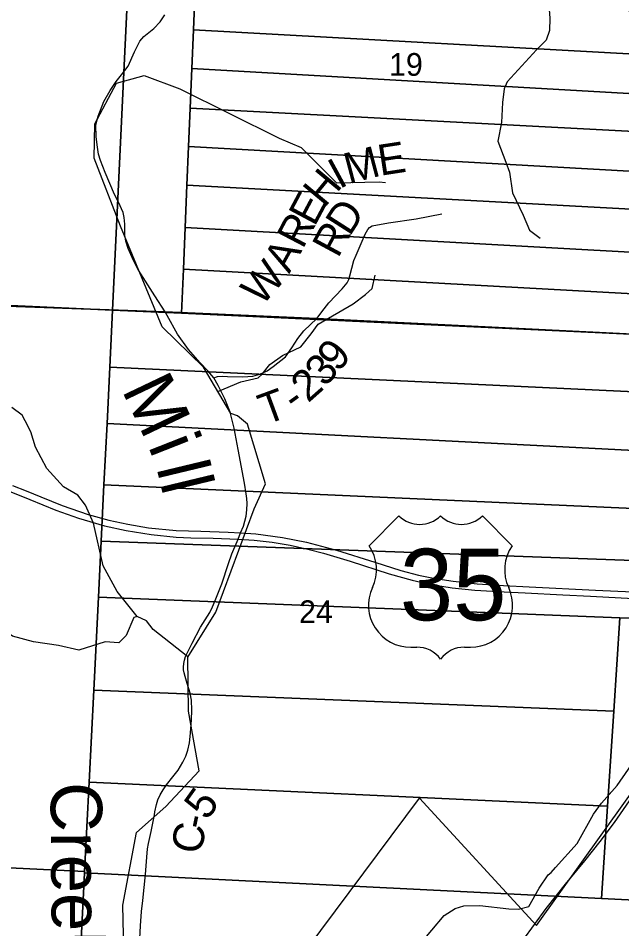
# Model space of a CAD drawing. Extents: x 1878108 to 2183446, y 146837 to 508383.
# Drawn here: x 2057027 to 2062897, y 302205 to 311060 of the extents above; entities that cross this region are included whole.
import ezdxf

# ---------------------------------------------------------------- set-up
doc = ezdxf.new("R2010")
doc.units = 0
for name, color, linetype in [('GM_X_City_Street', 7, 'Continuous'), ('GM_X_Corporation', 7, 'Continuous'), ('GM_X_County_Road', 7, 'Continuous'), ('GM_X_County_Road_Text', 7, 'Continuous'), ('GM_X_Minor_River', 7, 'Continuous'), ('GM_X_Minor_River_Text', 7, 'Continuous'), ('GM_X_Section', 7, 'Continuous'), ('GM_X_Section_Text', 7, 'Continuous'), ('GM_X_Township', 7, 'Continuous'), ('GM_X_Township_Road', 7, 'Continuous'), ('GM_X_Township_Road_Text', 7, 'Continuous'), ('GM_X_US_Location', 7, 'Continuous'), ('GM_X_US_Route', 7, 'Continuous'), ('GM_X_US_Shield', 7, 'Continuous')]:
    doc.layers.add(name, color=color, linetype=linetype)

msp = doc.modelspace()

# ---------------------------------------------------------------- linework, layer by layer
at = {"layer": 'GM_X_City_Street'}
for points in [[(2062397.5, 302696.1), (2062538.1, 302864.9), (2062688, 303052.5), (2062826.7, 303239.6), (2063321, 303955.6), (2063612.6, 304375.3), (2063759.7, 304592.2)], [(2061820, 301934.9), (2062162.9, 302401.9), (2062362.7, 302654.3), (2062397.5, 302696.1)]]:
    msp.add_lwpolyline(points, dxfattribs=at)
at = {"layer": 'GM_X_Corporation'}
msp.add_lwpolyline([(2059427.5, 301460.9), (2060929.9, 303476), (2062068.6, 302237.1), (2064208.3, 305224.9)], dxfattribs=at)
at = {"layer": 'GM_X_County_Road'}
for points in [[(2058474.3, 308169.9), (2058454.7, 308204.8), (2058355.5, 308359), (2058197.8, 308609.7), (2058149.5, 308703.2), (2058097.7, 308819), (2058072.4, 308892.8), (2058064.3, 308949.4), (2058063.3, 309056.6), (2058057.3, 309120.3), (2058047.2, 309169.8), (2058001.7, 309269.9), (2057962.2, 309345.7), (2057872.3, 309558), (2057827.8, 309677.3), (2057807.6, 309736), (2057796.4, 309806.7), (2057784.3, 309905.8), (2057783.3, 310024.1), (2057804.5, 310106), (2057861.1, 310249.5), (2057920.8, 310355.7), (2057978.4, 310443.7), (2058030, 310507.5), (2058095.7, 310594.3), (2058157.4, 310732.8), (2058209.9, 310834.9), (2058249.4, 310880.4), (2058344.4, 310960.3), (2058408.1, 311025), (2058452.6, 311091.7)], [(2058351.1, 303314), (2058356.7, 303342.2), (2058370.7, 303413.2), (2058383.7, 303458.3), (2058408.8, 303507.4), (2058436.8, 303555.4), (2058469.8, 303604.5), (2058529.9, 303683.6), (2058581, 303748.6), (2058629, 303824.7), (2058658.1, 303881.8), (2058676.1, 303940.9), (2058692.1, 304013), (2058700.1, 304075), (2058706.1, 304150.1), (2058711.1, 304235.2), (2058715.1, 304330.3), (2058711.1, 304426.4), (2058698.1, 304496.5), (2058670.9, 304589.2), (2058650.1, 304656.7), (2058641, 304692.8), (2058635, 304721.8), (2058635, 304749.8), (2058637, 304783.9), (2058644.1, 304816.9), (2058654.1, 304851.9), (2058720.1, 304982.1), (2058801.2, 305137.3), (2058889.1, 305279), (2058917.6, 305336), (2058942.4, 305396.8), (2059005.6, 305559.2), (2059071.4, 305756.4), (2059103.6, 305850.6), (2059164.4, 305992), (2059190, 306054.1), (2059216.4, 306120.9), (2059242.5, 306216.4), (2059249.9, 306279.7), (2059253.3, 306341.1), (2059250.2, 306387.6), (2059244.1, 306434.6), (2059227, 306537.2), (2059166.3, 306865.8), (2059127.9, 307074), (2059108.7, 307149.8), (2059087.5, 307227.7), (2059036.9, 307357.1), (2058972.2, 307488.5), (2058928.8, 307561.2), (2058870.1, 307629.1), (2058797.3, 307707.9), (2058683.1, 307839.3), (2058576.9, 307986.9), (2058474.3, 308169.9)], [(2058250.9, 301642.3), (2058245.6, 301691.2), (2058229.6, 301794.3), (2058215.5, 301923.5), (2058210.5, 302008.6), (2058210.5, 302108.7), (2058217.5, 302231.8), (2058226.6, 302372), (2058238.6, 302479.1), (2058264.6, 302731.4), (2058276.6, 302901.6), (2058284.6, 302980.7), (2058292.6, 303032.8), (2058318.7, 303150.9), (2058351.1, 303314)]]:
    msp.add_lwpolyline(points, dxfattribs=at)
at = {"layer": 'GM_X_Minor_River'}
for points in [[(2062180.8, 311276.1), (2062196.8, 311059.2), (2062192.7, 310938.8), (2062160.7, 310846.4), (2062066.6, 310751.9), (2062032.5, 310713.7), (2061782.3, 310442.4), (2061752.2, 310374.1), (2061736.2, 310239.6), (2061728.1, 310044.8), (2061690, 309864.1), (2061768, 309661.4), (2061806, 309561), (2061833.9, 309362.3), (2061938, 309145.6), (2061999.9, 308997.1), (2062104, 308920.9)], [(2058060.4, 301702.8), (2058042.7, 302434.2), (2058177.7, 303140.8), (2058461, 303393.9), (2058787.2, 303739.6), (2058683.3, 304321.8), (2058676.4, 304846.9), (2058947.2, 305284.2), (2059322.8, 306289.7), (2059431.8, 306533.2), (2059255.8, 307112.9), (2059158.6, 307192.2), (2059094.2, 307215.6), (2058829.7, 307666.2), (2058425.7, 308059.4), (2058020, 309037.8), (2057766.7, 309698.9), (2057772.4, 310033.7), (2057983.6, 310428.4), (2058253.2, 310501), (2058597.6, 310371.9), (2059564, 309891.6), (2059779.6, 309803.3), (2060122.8, 309459.7), (2060535.6, 309467.4), (2060597.8, 309462)], [(2058968.1, 307428.1), (2059192.3, 307524.7), (2059360.4, 307561), (2059400.4, 307597.2), (2059474.5, 307693.7), (2059598.6, 307780.1), (2059776.8, 307862.7), (2059874.9, 307991.3), (2059942.9, 308085.7), (2060283.2, 308282.8), (2060403.4, 308371.3), (2060469.4, 308431.6), (2060497.5, 308560.2)], [(2058677.2, 304848.1), (2058338.1, 305114.1), (2058274.1, 305198.3), (2058184.1, 305240.4), (2057990, 305483.1), (2057852, 305733.9), (2057758.1, 306149.3), (2057682.1, 306323.9), (2057606.1, 306420.2), (2057466, 306502.3), (2057304, 306680.8), (2057196, 306887.5), (2057150, 307038), (2057094, 307144.4), (2057064, 307200.5), (2056966, 307272.7)], [(2058178.1, 305238.4), (2058152.1, 305230.3), (2058078, 305055.5), (2058003.9, 304985.2), (2057873.8, 304995.1), (2057615.6, 304912.5), (2057417.5, 304960.4), (2057175.3, 304994.3), (2056971.2, 305050.3), (2056699.1, 305244.7), (2056575, 305296.7), (2056517, 305342.8), (2056344.9, 305416.9), (2056026.7, 305394.5), (2055914.6, 305372.3), (2055786.5, 305317.9), (2055514.3, 305327.6), (2055484.3, 305329.6), (2055392.2, 305331.5)], [(2060930.9, 302049.4), (2061169.2, 302332.7), (2061277.3, 302401.1), (2061359.3, 302429.3), (2061517.4, 302431.5), (2061797.6, 302397.7), (2061893.7, 302393.8), (2061993.8, 302422), (2062093.9, 302598.8), (2062180, 302729.3), (2062210, 302751.5), (2062252.1, 302801.7), (2062462.3, 303032.8), (2062622.5, 303318), (2062700.6, 303426.5), (2062850.8, 303599.4), (2063153.1, 304031.3)]]:
    msp.add_lwpolyline(points, dxfattribs=at)
at = {"layer": 'GM_X_Section'}
for points in [[(2052709.8, 313676.3), (2058190.2, 313401.4), (2058189.6, 313387.2), (2057942.3, 308221.2), (2052415.9, 308472)], [(2058833.2, 313354.7), (2058816.8, 312978.2), (2058800, 312592.9), (2058781.3, 312163.7), (2058762.4, 311730.8), (2058747, 311358.4), (2058730, 310947.9), (2058714.3, 310570.2), (2058698.4, 310186.1), (2058683, 309813.7), (2058667.4, 309436.1), (2058650.3, 309023.8), (2058633.5, 308618.3), (2058615.8, 308191.1), (2057942.3, 308221.2), (2058189.6, 313387.2)], [(2058747, 311358.4), (2063577.3, 311103.9), (2063553.3, 310680.3), (2058730, 310947.9)], [(2063553.3, 310680.3), (2063531.5, 310296.3), (2058714.3, 310570.2), (2058730, 310947.9)], [(2058714.3, 310570.2), (2063531.5, 310296.3), (2063511, 309933.7), (2058698.4, 310186.1)], [(2063511, 309933.7), (2063488.9, 309543.3), (2058683, 309813.7), (2058698.4, 310186.1)], [(2058683, 309813.7), (2063488.9, 309543.3), (2063468, 309175.2), (2058667.4, 309436.1)], [(2063468, 309175.2), (2063444.4, 308758.3), (2058650.3, 309023.8), (2058667.4, 309436.1)], [(2058650.3, 309023.8), (2063444.4, 308758.3), (2063421.7, 308357.2), (2058633.5, 308618.3)], [(2063421.7, 308357.2), (2063400.5, 307983.4), (2063399.6, 307968.2), (2058615.8, 308191.1), (2058633.5, 308618.3)], [(2057942.3, 308221.2), (2057916.7, 307664.9), (2057890.5, 307119.5), (2057859.5, 306520.8), (2057833, 305974.8), (2057806.5, 305428.7), (2057761.9, 304523.6), (2057716.2, 303631), (2057671.2, 302762.9), (2052098.8, 303033.5), (2052415.9, 308472)], [(2057942.3, 308221.2), (2058615.8, 308191.1), (2063399.6, 307968.2), (2063367.9, 307408.6), (2057916.7, 307664.9)], [(2063367.9, 307408.6), (2063335.7, 306838.7), (2057890.5, 307119.5), (2057916.7, 307664.9)], [(2057890.5, 307119.5), (2063335.7, 306838.7), (2063304, 306280.1), (2057859.5, 306520.8)], [(2063304, 306280.1), (2063275.5, 305776.2), (2057833, 305974.8), (2057859.5, 306520.8)], [(2063275.5, 305776.2), (2063243.7, 305214.8), (2062876.8, 305229.2), (2057806.5, 305428.7), (2057833, 305974.8)], [(2062876.8, 305229.2), (2062817.9, 304319.4), (2057761.9, 304523.6), (2057806.5, 305428.7)], [(2063243.7, 305214.8), (2063088.7, 302478.8), (2062700.2, 302498.1), (2062758.4, 303398.6), (2062817.9, 304319.4), (2062876.8, 305229.2)], [(2057761.9, 304523.6), (2062817.9, 304319.4), (2062758.4, 303398.6), (2057716.2, 303631)], [(2062758.4, 303398.6), (2062700.2, 302498.1), (2057670.5, 302747.5), (2057671.2, 302762.9), (2057716.2, 303631)], [(2057671.2, 302762.9), (2057670.5, 302747.5), (2057409.6, 297482.6), (2057317.7, 297440.2), (2057229.7, 297429.9), (2057149.7, 297419.7), (2057045.8, 297401.3), (2056985.8, 297385.1), (2056929.8, 297374.9), (2051725.6, 297626.8), (2052098.8, 303033.5)]]:
    msp.add_lwpolyline(points, close=True, dxfattribs=at)
msp.add_lwpolyline([(2057409.6, 297482.6), (2057670.5, 302747.5), (2062700.2, 302498.1), (2063088.7, 302478.8), (2062916.7, 299442.7)], dxfattribs=at)
at = {"layer": 'GM_X_Township'}
for points in [[(2070739.3, 311674.7), (2070547.7, 310380), (2070070.7, 307971.1), (2070016.1, 307669.7), (2069797.4, 307674.9), (2069609.3, 307677.1), (2069237, 307696.5), (2068944.1, 307708.5), (2068514.1, 307728.6), (2068064, 307746.5), (2067786.4, 307749.4), (2067054.1, 307786.6), (2067015.8, 307794.3), (2066035.3, 307838.7), (2065951.8, 307842.4), (2059931.7, 308140), (2058453.5, 308204.9), (2052395.6, 308421.9), (2049918.6, 308616.7), (2046896.4, 308713), (2047299.6, 315671.9)], [(2052395.6, 308421.9), (2058453.5, 308204.9), (2059931.7, 308140), (2065951.8, 307842.4), (2066035.3, 307838.7), (2067015.8, 307794.3), (2067054.1, 307786.6), (2067786.4, 307749.4), (2068064, 307746.5), (2068514.1, 307728.6), (2068944.1, 307708.5), (2069237, 307696.5), (2069609.3, 307677.1), (2069797.4, 307674.9), (2070016.1, 307669.7), (2069879.1, 307109.4), (2069825.2, 306860.9), (2069130.7, 305418), (2068436.6, 304555.7), (2067120.9, 302921.1), (2066548.1, 302095.5)]]:
    msp.add_lwpolyline(points, dxfattribs=at)
at = {"layer": 'GM_X_Township_Road'}
for points in [[(2060002.7, 308233.2), (2060047.1, 308291.5), (2060177.4, 308427.4), (2060225.3, 308486.5), (2060241.2, 308520.3), (2060253.4, 308553.1), (2060291.8, 308702.2), (2060312.5, 308756.6), (2060399.7, 308959.1), (2060425.9, 309005.1), (2060443.7, 309024.8), (2060470, 309040.7), (2060627.5, 309068.8), (2060896.7, 309110.1), (2061148, 309157.9)], [(2058928.8, 307561.2), (2058964, 307575.1), (2059009, 307579.7), (2059062.5, 307576.3), (2059212.3, 307573.4), (2059307.2, 307579.7), (2059376.6, 307596.6), (2059447, 307631.3), (2059505.5, 307672.3), (2059626.1, 307766.4), (2059687.9, 307853.6), (2059747, 307945.5), (2059804.2, 308018.6), (2059931.7, 308140), (2060002.7, 308233.2)]]:
    msp.add_lwpolyline(points, dxfattribs=at)
at = {"layer": 'GM_X_US_Route'}
for points in [[(2056837.3, 306498), (2057139.4, 306378.9), (2057393.6, 306275.9), (2057614.4, 306196.6), (2057866.1, 306123.4), (2058075.6, 306078.8), (2058321.2, 306037.9), (2058561.7, 306013.1), (2058706.8, 306008.1), (2058922.6, 306001.9), (2059164.4, 305992), (2059323.1, 305983.3), (2059497.9, 305963.5), (2059671.5, 305934.9), (2059843.9, 305897.7), (2059995.2, 305858.1), (2060255.6, 305781.2), (2060634.8, 305655.7), (2060857, 305595.2), (2061028.1, 305556.7), (2061246.7, 305521.1), (2061468.3, 305496), (2061752.3, 305481.1), (2061958.1, 305471.2), (2062322.7, 305451.3), (2062591.8, 305438.9), (2063251.5, 305404.2)], [(2056972, 306515.3), (2057103.5, 306464.4), (2057246.1, 306406.1), (2057454.4, 306320.6), (2057706.1, 306235), (2057909.5, 306179.2), (2058091.8, 306139.5), (2058292.6, 306104.8), (2058561.7, 306076.3), (2058802.3, 306070.1), (2059067.6, 306061.4), (2059190, 306054.1), (2059338, 306045.3), (2059598.1, 306010.1), (2059830.3, 305964.7), (2060121.7, 305887.8), (2060496.1, 305768.8), (2060746.6, 305689.4), (2060919, 305644.8), (2061064.1, 305613.8), (2061256.3, 305584), (2061490.6, 305558), (2061747.3, 305543.1), (2061995.3, 305530.6), (2062641.5, 305498), (2063876.7, 305441)]]:
    msp.add_lwpolyline(points, dxfattribs=at)
at = {"layer": 'GM_X_US_Shield'}
for p, q in [((2060728.7, 306219.4), (2060438.6, 305929.4)), ((2061830.8, 305929.4), (2061540.8, 306219.4)), ((2060844.7, 304943.3), (2060902.7, 304943.3)), ((2061366.7, 304943.3), (2061424.7, 304943.3))]:
    msp.add_line(p, q, dxfattribs=at)
for centre, radius, start, end in [((2060931.7, 306426.6), 290, 225.573, 314.427), ((2061337.7, 306426.6), 290, 225.573, 314.427), ((2060106, 305696.5), 406.1, 334.54712, 35.00093), ((2062163.4, 305696.5), 406.1, 144.99907, 205.45288), ((2060840.1, 305349.3), 406.1, 154.83192, 270.63826), ((2061429.3, 305349.3), 406.1, 269.36174, 25.16808), ((2060902.7, 304653.2), 290, 36.8699, 90), ((2061366.7, 304653.2), 290, 90, 143.1301)]:
    msp.add_arc(centre, radius, start, end, dxfattribs=at)

# ---------------------------------------------------------------- texts
at = {"layer": 'GM_X_County_Road_Text'}
for s, rotation, p in [('5', 54.48531, (2058863.3, 303249.6)), ('-', 78.16038, (2058851.1, 303158.8)), ('C', 78.38311, (2058801.5, 302917.8))]:
    msp.add_text(s, height=300, rotation=rotation, dxfattribs=at).set_placement(p)
at = {"layer": 'GM_X_Minor_River_Text'}
for s, height, rotation, p in [('M', 500, 295.51148, (2058028.6, 307447.6)), ('i', 500, 291.51193, (2058287.1, 306901.8)), ('ll', 500.03, 283.51294, (2058370.5, 306690.1)), ('Creek', 500.01, 270.51508, (2057341, 303628.3))]:
    msp.add_text(s, height=height, rotation=rotation, dxfattribs=at).set_placement(p)
at = {"layer": 'GM_X_Section_Text'}
for s, p in [('19', (2060633.1, 310499.9)), ('24', (2059757.5, 305177.5))]:
    msp.add_text(s, height=221, rotation=0.00001, dxfattribs=at).set_placement(p)
at = {"layer": 'GM_X_Township_Road_Text'}
for s, rotation, p in [('E', 8.72466, (2060547.8, 309527)), ('M', 14.78701, (2060241.2, 309445.6)), ('I', 28.58678, (2060150.8, 309393.7)), ('H', 50.29843, (2060005.2, 309209.6)), ('E', 61.92448, (2059908.5, 309024.9)), ('D', 57.41732, (2060250.8, 308930.4)), ('R', 62.36742, (2059794.5, 308807.1)), ('R', 61.68047, (2060136.9, 308718.6)), ('A', 60.97231, (2059662.6, 308569.3)), ('W', 48.98038, (2059395.2, 308251)), ('9', 50.10663, (2060137.5, 307608)), ('3', 48.94947, (2060012.8, 307464.7)), ('2', 41.54258, (2059845.8, 307313.1)), ('T', 20.22415, (2059432.8, 307102)), ('-', 35.86823, (2059721.6, 307221.3))]:
    msp.add_text(s, height=300, rotation=rotation, dxfattribs=at).set_placement(p)
at = {"layer": 'GM_X_US_Location'}
for s in ['0', '/']:
    msp.add_text(s, height=1, dxfattribs=at).set_placement((2061134.4, 305546.9))
msp.add_text('35', height=1, rotation=0.00001, dxfattribs=at).set_placement((2060927.9, 305339.9))
at = {"layer": 'GM_X_US_Shield'}
msp.add_text('35', height=696.1, dxfattribs=at).set_placement((2060738.5, 305204.3))

doc.saveas('drawing.dxf')
